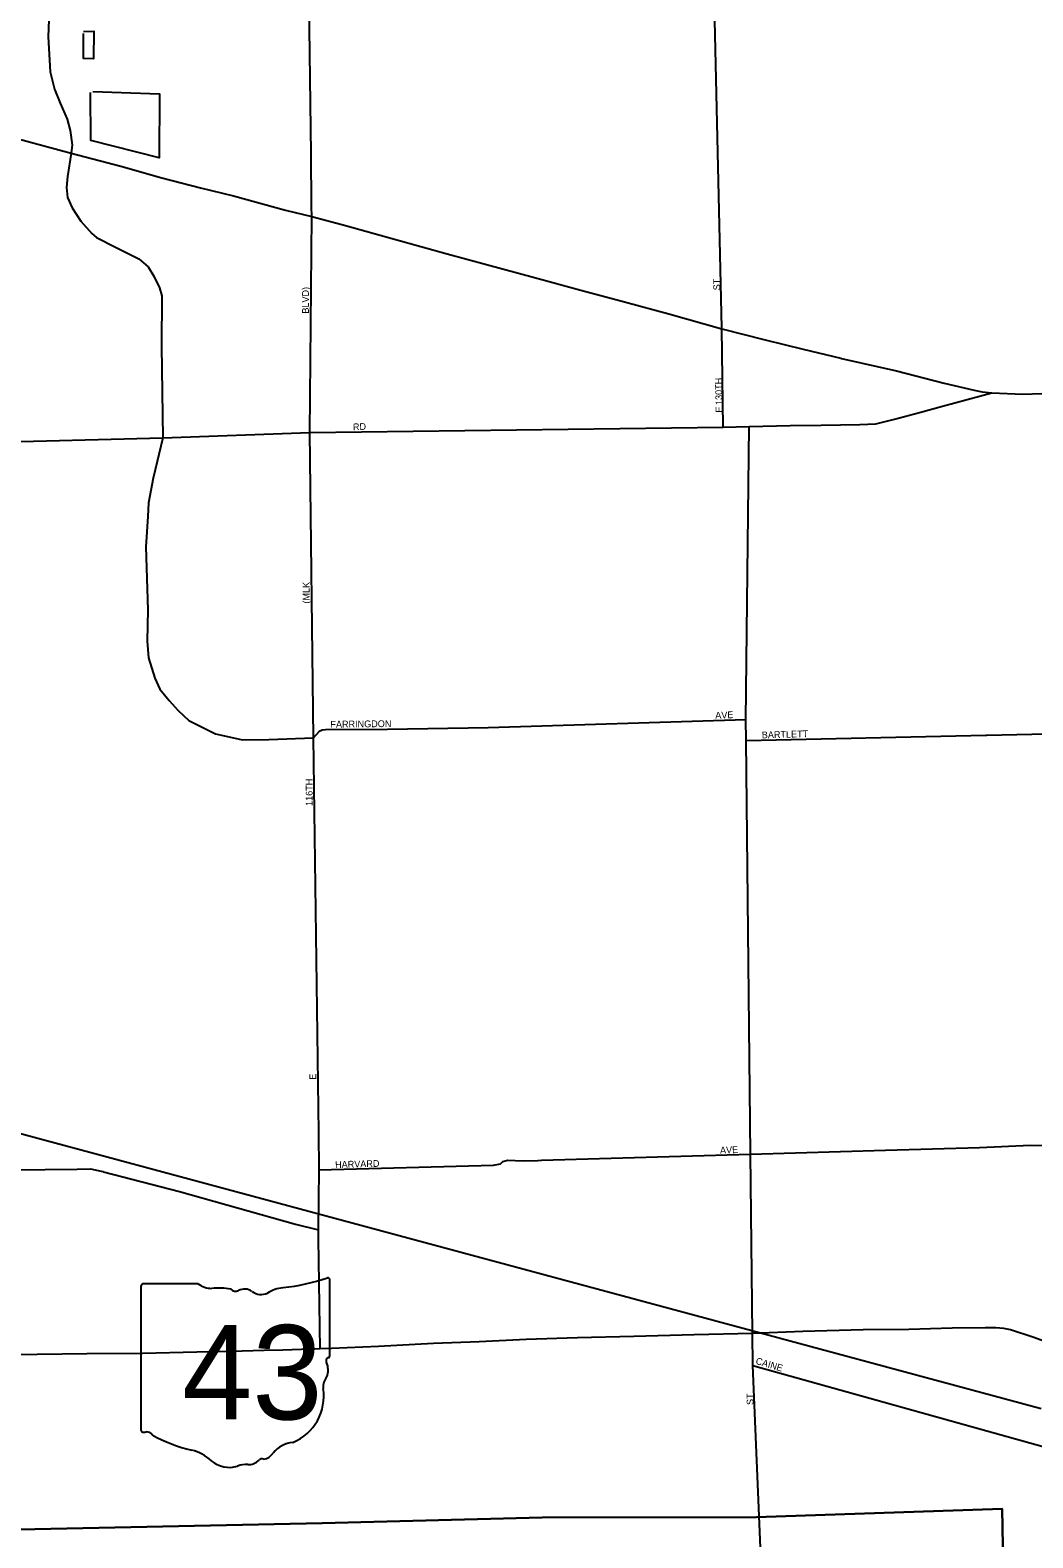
# Model space of a CAD drawing. Extents: x 2010165 to 2382125, y 1060529 to 1407316.
# Drawn here: x 2212441 to 2219834, y 1254931 to 1266048 of the extents above; entities that cross this region are included whole.
import ezdxf

# ---------------------------------------------------------------- set-up
doc = ezdxf.new("R2010")
doc.units = 0
for name, color, linetype in [('GM_X_City_Street', 7, 'Continuous'), ('GM_X_City_Street_Text', 7, 'Continuous'), ('GM_X_Corporation', 7, 'Continuous'), ('GM_X_Minor_Lake', 7, 'Continuous'), ('GM_X_Rail_Line', 7, 'Continuous'), ('GM_X_State_Location', 7, 'Continuous'), ('GM_X_State_Route', 7, 'Continuous'), ('GM_X_State_Shield', 7, 'Continuous'), ('GM_X_US_Route', 7, 'Continuous')]:
    doc.layers.add(name, color=color, linetype=linetype)

msp = doc.modelspace()

# ---------------------------------------------------------------- linework, layer by layer
at = {"layer": 'GM_X_City_Street'}
for points in [[(2214516, 1264748), (2214513, 1265138), (2214457, 1269383), (2214459, 1270436)], [(2217541, 1263854), (2217461, 1267310), (2217464, 1267310)], [(2212603, 1266764), (2212574, 1265999), (2212588, 1265741), (2212621, 1265612), (2212662, 1265509), (2212714, 1265391), (2212735, 1265308), (2212750, 1265203), (2212743, 1265142), (2212717, 1264968), (2212710, 1264887), (2212717, 1264815), (2212751, 1264737), (2212814, 1264640), (2212896, 1264548), (2212930, 1264519), (2213074, 1264446), (2213243, 1264363), (2213311, 1264302), (2213353, 1264235), (2213394, 1264149), (2213413, 1264089), (2213409, 1263717), (2213420, 1263042), (2213347, 1262744), (2213313, 1262564), (2213308, 1262462), (2213293, 1262238), (2213308, 1261773), (2213303, 1261542), (2213313, 1261420), (2213360, 1261269), (2213396, 1261189), (2213465, 1261105), (2213531, 1261031), (2213612, 1260958), (2213808, 1260860), (2214006, 1260816), (2214200, 1260818), (2214531, 1260829)], [(2214531, 1260829), (2214502, 1263081), (2214517, 1264675), (2214516, 1264748)], [(2217551, 1263120), (2217541, 1263846), (2217541, 1263854)], [(2208369, 1262918), (2208373, 1262918), (2209413, 1262939), (2213420, 1263042), (2214502, 1263081), (2217551, 1263120), (2217742, 1263125), (2218044, 1263132), (2218273, 1263136), (2218557, 1263141), (2218675, 1263146), (2218813, 1263180), (2218999, 1263228), (2219167, 1263275), (2219531, 1263374)], [(2217819, 1255034), (2217770, 1256201), (2217766, 1256439), (2217752, 1257761), (2217720, 1260811), (2217718, 1260965), (2217742, 1263125)], [(2214531, 1260829), (2214573, 1260876), (2214579, 1260882), (2214594, 1260889), (2214619, 1260892), (2215075, 1260895), (2215819, 1260907), (2217718, 1260965)], [(2219488, 1260850), (2219494, 1260850), (2221153, 1260887), (2222909, 1260915)], [(2214569, 1257920), (2214531, 1260829)], [(2217720, 1260811), (2219488, 1260850)], [(2216211, 1257715), (2217752, 1257761), (2218748, 1257790), (2219441, 1257809), (2219816, 1257827), (2220085, 1257824), (2220295, 1257837), (2220510, 1257836), (2220870, 1257868), (2221030, 1257897), (2221161, 1257911), (2221497, 1257951), (2221799, 1257999), (2222051, 1258029), (2222343, 1258063), (2222691, 1258072)], [(2214568, 1257150), (2214567, 1257202), (2214573, 1257646), (2214569, 1257920), (2214569, 1257920)], [(2214573, 1257646), (2215856, 1257678), (2215908, 1257690), (2215927, 1257706), (2215961, 1257717), (2216076, 1257711), (2216185, 1257714), (2216211, 1257715)], [(2209487, 1257616), (2212787, 1257650), (2212885, 1257651), (2212964, 1257636), (2212980, 1257632), (2212982, 1257631)], [(2212982, 1257631), (2213541, 1257486), (2214397, 1257243), (2214567, 1257202)], [(2214580, 1256325), (2214568, 1257136), (2214568, 1257150)], [(2217770, 1256201), (2219707, 1255661), (2219707, 1255661)], [(2219707, 1255661), (2220323, 1255489), (2220936, 1255342)], [(2217417, 1251164), (2217407, 1252360), (2217415, 1252449), (2217433, 1252509), (2217467, 1252567), (2217798, 1253008), (2217846, 1253076), (2217863, 1253135), (2217865, 1253196), (2217857, 1254106), (2217819, 1255034)]]:
    msp.add_lwpolyline(points, dxfattribs=at)
at = {"layer": 'GM_X_Corporation'}
for points in [[(2219651, 1252687), (2219608, 1255146), (2217797, 1255084), (2216217, 1255081), (2214593, 1255039), (2211180, 1254969), (2211215, 1252304)], [(2211215, 1252304), (2211180, 1254969), (2214593, 1255039), (2216217, 1255081), (2217797, 1255084), (2219608, 1255146), (2219651, 1252687)]]:
    msp.add_lwpolyline(points, dxfattribs=at)
at = {"layer": 'GM_X_Minor_Lake'}
for points in [[(2212835, 1266039), (2212911, 1266040), (2212909, 1265837), (2212834, 1265840), (2212833, 1266023), (2212833, 1266023)], [(2212904, 1265596), (2213395, 1265579), (2213392, 1265107), (2212888, 1265234), (2212887, 1265588)]]:
    msp.add_lwpolyline(points, dxfattribs=at)
at = {"layer": 'GM_X_Rail_Line'}
msp.add_lwpolyline([(2208683, 1259153), (2208731, 1259107), (2208775, 1259069), (2208840, 1259016), (2208907, 1258966), (2208945, 1258938), (2208997, 1258906), (2209054, 1258872), (2209124, 1258833), (2209201, 1258797), (2209280, 1258763), (2209344, 1258739), (2209413, 1258715), (2209509, 1258682), (2209595, 1258659), (2210051, 1258526), (2210112, 1258511), (2210154, 1258501), (2210212, 1258492), (2210279, 1258476), (2217826, 1256444), (2219894, 1255886)], dxfattribs=at)
at = {"layer": 'GM_X_State_Route'}
for points in [[(2217766, 1256439), (2217337, 1256429), (2216891, 1256415), (2216476, 1256405), (2216099, 1256393), (2215751, 1256377), (2215414, 1256364), (2215010, 1256341), (2214662, 1256328), (2214580, 1256325), (2214303, 1256316), (2214167, 1256312)], [(2222296, 1255550), (2222044, 1255639), (2221682, 1255766), (2221307, 1255894), (2221120, 1255961), (2220976, 1256013), (2220935, 1256027), (2220690, 1256111), (2220405, 1256209), (2220099, 1256314), (2219833, 1256410), (2219670, 1256466), (2219621, 1256475), (2219561, 1256480), (2219481, 1256479), (2219240, 1256477), (2218920, 1256468), (2218583, 1256465), (2218139, 1256453), (2217766, 1256439)], [(2214167, 1256312), (2214005, 1256307), (2213670, 1256300), (2213269, 1256291), (2212859, 1256287), (2212492, 1256283), (2212187, 1256278), (2211951, 1256280), (2211690, 1256270), (2211354, 1256271), (2210945, 1256268), (2210552, 1256268), (2210161, 1256266), (2209749, 1256259), (2209502, 1256258), (2209370, 1256257), (2209064, 1256248), (2208846, 1256268)]]:
    msp.add_lwpolyline(points, dxfattribs=at)
at = {"layer": 'GM_X_State_Shield'}
for p, q in [((2213258, 1256786), (2213258, 1255729)), ((2213680, 1256804), (2213272, 1256804)), ((2214651, 1256278), (2214651, 1256830)), ((2214650, 1256278), (2214651, 1256278))]:
    msp.add_line(p, q, dxfattribs=at)
for centre, radius, start, end in [((2213274, 1256788), 16.1, 98.1301, 188.1301), ((2213777, 1256927), 156, 231.6195, 271.1119), ((2213829, 1256211), 562, 80.4867, 94.9883), ((2213956, 1256794), 45.1, 219.7921, 297.1024), ((2214022, 1256672), 93.8, 54.4667, 119.1411), ((2214343, 1256481), 297, 97.3462, 120.7689), ((2214155, 1258245), 1476, 275.8445, 288.9065), ((2214635, 1256833), 15.5, 351.8621, 97.738), ((2214144, 1256839), 113, 233.8562, 294.8282), ((2214647, 1256237), 24, 107.944, 210.337), ((2214494, 1256167), 144, 340.033, 23.6496), ((2214634, 1256275), 16.6, 289.6038, 7.7341), ((2214706, 1256046), 105, 136.8065, 186.9296), ((2214237, 1255976), 369, 292.3089, 8.9858), ((2213274, 1255727), 16.3, 171.9584, 258.3066), ((2213277, 1255835), 124, 267.339, 280.6039), ((2213302, 1255668), 44.8, 29.7484, 93.2717), ((2213868, 1256618), 1066, 240.4129, 257.1985), ((2213550, 1255255), 334, 47.1842, 75.836), ((2214137, 1255627), 119, 282.8732, 323.2771), ((2214393, 1255433), 202, 94.4031, 142.5768), ((2213911, 1255663), 212, 230.7004, 286.2918), ((2214033, 1255298), 174, 85.6951, 111.2099), ((2214048, 1255584), 113, 268.777, 315.5493), ((2214150, 1255482), 31.8, 65.7517, 132.6484)]:
    msp.add_arc(centre, radius, start, end, dxfattribs=at)
at = {"layer": 'GM_X_US_Route'}
for points in [[(2212141, 1265303), (2212743, 1265142), (2213110, 1265045), (2213413, 1264960), (2213697, 1264886), (2213940, 1264826), (2214324, 1264720), (2214517, 1264675), (2214767, 1264608), (2215127, 1264506), (2215516, 1264400), (2215806, 1264320), (2216160, 1264224), (2216500, 1264132), (2216823, 1264044), (2217149, 1263957), (2217541, 1263846), (2217859, 1263764), (2218140, 1263697), (2218419, 1263629)], [(2218419, 1263629), (2218424, 1263628), (2218828, 1263536), (2219180, 1263446), (2219402, 1263394), (2219460, 1263382), (2219531, 1263374), (2219759, 1263365), (2219899, 1263369), (2220164, 1263376), (2220439, 1263377), (2220762, 1263381), (2221153, 1263390), (2221578, 1263398), (2222049, 1263409), (2222348, 1263411), (2222729, 1263425), (2222819, 1263426), (2222911, 1263427)]]:
    msp.add_lwpolyline(points, dxfattribs=at)

# ---------------------------------------------------------------- texts
at = {"layer": 'GM_X_City_Street_Text'}
for s, rotation, p in [('ST', 90, (2217528, 1264130)), ('BLVD)', 90, (2214496, 1263958)), ('130TH', 91.4681, (2217545, 1263285)), ('E', 90, (2217545, 1263228)), ('RD', 3.011, (2214822, 1263097)), ('(MLK', 90, (2214501, 1261820)), ('AVE', 1.9739, (2217493, 1260971)), ('FARRINGDON', 0.6316, (2214655, 1260905)), ('BARTLETT', 1.6127, (2217836, 1260826)), ('116TH', 90, (2214523, 1260328)), ('E', 90, (2214550, 1258309)), ('AVE', 1.9736, (2217528, 1257764)), ('HARVARD', 1.6595, (2214690, 1257658)), ('CAINE', 343.2998, (2217786, 1256215)), ('ST', 90, (2217774, 1255911))]:
    msp.add_text(s, height=50, rotation=rotation, dxfattribs=at).set_placement(p)
at = {"layer": 'GM_X_State_Location'}
msp.add_text('43', height=1, rotation=0, dxfattribs=at).set_placement((2213687, 1256115))
for s in ['s', 'r']:
    msp.add_text(s, height=1, dxfattribs=at).set_placement((2213939, 1256187))
at = {"layer": 'GM_X_State_Shield'}
msp.add_text('43', height=696.1, dxfattribs=at).set_placement((2213561, 1255804))

doc.saveas('drawing.dxf')
